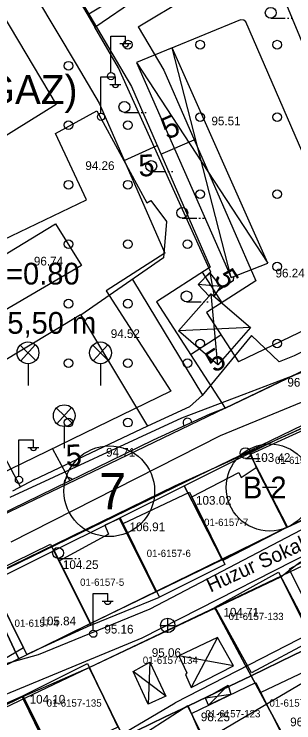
# Model space of a CAD drawing. Extents: x 412225 to 413380, y 4456471 to 4457189.
# Drawn here: x 412814.2 to 412852.8, y 4456722.3 to 4456820 of the extents above; entities that cross this region are included whole.
import ezdxf

# ---------------------------------------------------------------- set-up
doc = ezdxf.new("R2010")
doc.units = 0
for name, color, linetype in [('0_HALİHAZIR', 7, 'Continuous'), ('0_KADASTRO', 7, 'Continuous'), ('Level 20', 7, 'Continuous'), ('Level 27', 7, 'Continuous'), ('Level 28', 7, 'Continuous'), ('Level 30', 7, 'Continuous'), ('Level 32', 7, 'Continuous'), ('Level 33', 7, 'Continuous'), ('Level 54', 7, 'Continuous'), ('Level 57', 7, 'Continuous'), ('Level 58', 7, 'Continuous')]:
    doc.layers.add(name, color=color, linetype=linetype)

msp = doc.modelspace()

# ---------------------------------------------------------------- linework, layer by layer
at = {"layer": '0_HALİHAZIR'}
for p, q in [((412849.6, 4456819.404), (412851.6, 4456819.404)), ((412851.9, 4456819.404), (412852.1, 4456819.404)), ((412852.4, 4456819.404), (412852.6, 4456819.404)), ((412827.57, 4456811.951), (412827.57, 4456816.951)), ((412827.57, 4456816.951), (412829.57, 4456816.951)), ((412829.57, 4456815.951), (412829.57, 4456816.951)), ((412828.81, 4456815.911), (412830.31, 4456815.911)), ((412844.141, 4456783.666), (412835.997, 4456815.327)), ((412831.095, 4456813.319), (412849.199, 4456785.656)), ((412826.184, 4456806.331), (412826.184, 4456811.331)), ((412826.184, 4456811.331), (412828.184, 4456811.331)), ((412828.184, 4456810.331), (412828.184, 4456811.331)), ((412827.424, 4456810.291), (412828.924, 4456810.291)), ((412829.423, 4456806.431), (412831.423, 4456806.431)), ((412831.723, 4456806.431), (412831.923, 4456806.431)), ((412832.223, 4456806.431), (412832.423, 4456806.431)), ((412833.121, 4456798.278), (412835.121, 4456798.278)), ((412835.421, 4456798.278), (412835.621, 4456798.278)), ((412835.921, 4456798.278), (412836.121, 4456798.278)), ((412837.408, 4456791.825), (412839.408, 4456791.825)), ((412839.708, 4456791.825), (412839.908, 4456791.825)), ((412840.208, 4456791.825), (412840.408, 4456791.825)), ((412841.213, 4456784.36), (412841.787, 4456781.056)), ((412842.741, 4456782.427), (412839.592, 4456782.717)), ((412842.291, 4456771.609), (412841.372, 4456781.412)), ((412837.987, 4456780.306), (412839.987, 4456780.306)), ((412840.287, 4456780.306), (412840.487, 4456780.306)), ((412840.787, 4456780.306), (412840.987, 4456780.306)), ((412846.798, 4456776.759), (412836.867, 4456776.29)), ((412817.202, 4456772.238), (412815.042, 4456774.318)), ((412815.112, 4456772.168), (412817.132, 4456774.388)), ((412827.202, 4456772.238), (412825.042, 4456774.318)), ((412825.112, 4456772.168), (412827.132, 4456774.388)), ((412816.122, 4456771.778), (412816.122, 4456768.778)), ((412826.122, 4456771.778), (412826.122, 4456768.778)), ((412822.202, 4456763.578), (412820.042, 4456765.658)), ((412820.112, 4456763.508), (412822.132, 4456765.728)), ((412821.122, 4456763.118), (412821.122, 4456760.118)), ((412814.87, 4456756.279), (412814.87, 4456761.28)), ((412814.87, 4456761.28), (412816.87, 4456761.28)), ((412816.87, 4456760.28), (412816.87, 4456761.28)), ((412816.11, 4456760.24), (412817.61, 4456760.24)), ((412846.118, 4456758.702), (412848.118, 4456758.702)), ((412848.418, 4456758.702), (412848.618, 4456758.702)), ((412848.918, 4456758.702), (412849.118, 4456758.702)), ((412820.267, 4456744.942), (412822.267, 4456744.942)), ((412822.567, 4456744.942), (412822.767, 4456744.942)), ((412823.067, 4456744.942), (412823.267, 4456744.942)), ((412825.116, 4456735.085), (412825.116, 4456740.085)), ((412825.116, 4456740.085), (412827.116, 4456740.085)), ((412827.116, 4456739.085), (412827.116, 4456740.085)), ((412826.356, 4456739.045), (412827.856, 4456739.045)), ((412835.412, 4456734.697), (412835.412, 4456736.697)), ((412834.392, 4456735.687), (412836.392, 4456735.687)), ((412842.238, 4456734.043), (412838.625, 4456727.134)), ((412844.463, 4456730.139), (412836.939, 4456731.514)), ((412832.925, 4456730.632), (412832.698, 4456724.831)), ((412835.143, 4456725.957), (412830.645, 4456729.357)), ((412843.747, 4456727.451), (412841.032, 4456724.71)), ((412844.097, 4456726.187), (412840.623, 4456725.693))]:
    msp.add_line(p, q, dxfattribs=at)
for points in [[(412817.146, 4456832.165), (412825.351, 4456818.191), (412843.151, 4456830.363), (412853.472, 4456837.258), (412876.961, 4456852.148), (412893.991, 4456863.101), (412901.704, 4456867.514), (412901.901, 4456867.597), (412902.035, 4456867.642), (412909.47, 4456848.83), (412918.588, 4456826.092), (412921.055, 4456819.786)], [(412812.653, 4456819.855), (412819.995, 4456807.504), (412812.456, 4456802.811)], [(412921.055, 4456819.786), (412925.497, 4456808.287), (412926.616, 4456804.859), (412926.642, 4456804.342), (412926.422, 4456803.956), (412899.855, 4456791.413), (412874.645, 4456779.784), (412869.081, 4456777.316), (412868.447, 4456777.363), (412867.7, 4456777.809), (412866.926, 4456778.945), (412866.502, 4456779.165), (412864.754, 4456778.753), (412852.814, 4456772.88), (412850.772, 4456772.015)], [(412864.895, 4456789.764), (412864.043, 4456789.333), (412864.332, 4456788.58), (412860.248, 4456786.509), (412846.163, 4456818.914), (412845.899, 4456819.118), (412845.447, 4456819.198), (412835.582, 4456815.157)], [(412840.735, 4456783.876), (412841.34, 4456784.419), (412828.609, 4456812.577), (412825.351, 4456818.191)], [(412812.701, 4456788.855), (412824.202, 4456794.355), (412819.911, 4456803.503), (412825.595, 4456806.646), (412832.507, 4456793.968), (412833.074, 4456794.3), (412835.243, 4456791.385), (412834.792, 4456786.394), (412823.41, 4456778.451)], [(412928.98, 4456806.028), (412928.635, 4456805.17), (412928.042, 4456804.404), (412926.524, 4456803.171), (412888.539, 4456785.418), (412864.248, 4456774.539), (412845.871, 4456767.537), (412837.279, 4456764.258), (412813.615, 4456753.329)], [(412812.267, 4456786.408), (412819.914, 4456791.084), (412823.483, 4456785.317), (412812.76, 4456779.013), (412812.192, 4456779.904)], [(412830.515, 4456783.409), (412840.208, 4456767.462), (412838.392, 4456765.828), (412832.604, 4456763.158), (412816.899, 4456755.737)], [(412844.461, 4456783.792), (412844.422, 4456783.194), (412842.314, 4456781.814)], [(412812.098, 4456771.81), (412823.346, 4456778.558), (412832.604, 4456763.158)], [(412813.815, 4456747.237), (412842.697, 4456761.876), (412883.685, 4456778.732), (412884.58, 4456779.019), (412885.164, 4456779.157), (412885.957, 4456779.012), (412891.228, 4456767.433), (412891.069, 4456766.862), (412858.687, 4456751.399), (412832.913, 4456737.943), (412817.529, 4456731.638), (412813.069, 4456730.411)], [(412846.956, 4456775.688), (412840.143, 4456767.382)], [(412846.956, 4456775.688), (412850.78, 4456772.019)], [(412811.763, 4456742.842), (412839.57, 4456756.344), (412855.494, 4456764.035)], [(412816.025, 4456699.683), (412835.485, 4456709.295), (412860.277, 4456722.092), (412890.448, 4456737.159), (412902.212, 4456743.322), (412902.198, 4456743.87), (412894.314, 4456761.759), (412893.593, 4456762.996), (412893.507, 4456763.111), (412860.542, 4456748.553), (412831.808, 4456733.953), (412813.075, 4456726.17)], [(412815.082, 4456754.8), (412811.969, 4456760.649)], [(412817.022, 4456755.801), (412813.972, 4456754.228)], [(412811.768, 4456743.291), (412819.216, 4456746.891), (412824.771, 4456735.713), (412815.954, 4456731.672), (412811.732, 4456740.161)], [(412811.732, 4456740.161), (412815.497, 4456732.591), (412811.619, 4456730.349)], [(412864.931, 4456734.335), (412848.251, 4456726.433)], [(412811.549, 4456724.312), (412815.41, 4456725.991), (412819.642, 4456717.578), (412811.425, 4456713.547)]]:
    msp.add_lwpolyline(points, dxfattribs=at)
for points in [[(412881.001, 4456811.91), (412886.308, 4456798.759), (412864.895, 4456789.764), (412850.366, 4456824.81), (412901.671, 4456846.903), (412916.432, 4456811.604), (412895.077, 4456802.557), (412889.575, 4456815.422), (412900.648, 4456819.975), (412897.446, 4456828.201), (412897.18, 4456828.365), (412866.61, 4456815.497), (412866.689, 4456814.815), (412869.94, 4456807.195), (412870.369, 4456807.268)], [(412835.997, 4456815.327), (412831.095, 4456813.319), (412844.141, 4456783.666), (412849.199, 4456785.656)], [(412842.741, 4456782.427), (412841.213, 4456784.36), (412839.592, 4456782.717), (412841.089, 4456781.09), (412841.372, 4456781.412), (412841.787, 4456781.056)], [(412846.798, 4456776.759), (412842.291, 4456771.609), (412836.867, 4456776.29), (412841.372, 4456781.412)], [(412846.846, 4456759.311), (412847.608, 4456757.486), (412851.836, 4456749.208), (412860.768, 4456753.374), (412855.753, 4456763.361)], [(412845.182, 4456756.778), (412845.512, 4456756.087), (412847.608, 4456757.486), (412851.836, 4456749.208), (412842.982, 4456744.64), (412838.71, 4456753.414)], [(412838.396, 4456754.06), (412843.25, 4456744.09), (412834.273, 4456739.612), (412829.226, 4456749.762)], [(412824.771, 4456735.713), (412834.273, 4456739.612), (412829.226, 4456749.762), (412828.877, 4456750.484), (412826.711, 4456749.533), (412827.227, 4456748.279), (412820.379, 4456744.551)], [(412852.152, 4456743.444), (412857.114, 4456733.487), (412864.558, 4456737.619), (412864.294, 4456738.44), (412860.133, 4456747.191), (412859.903, 4456747.656)], [(412850.677, 4456743.04), (412855.57, 4456733.753), (412846.951, 4456729.163), (412841.916, 4456738.223)], [(412836.939, 4456731.514), (412838.023, 4456729.167), (412837.828, 4456728.922), (412838.625, 4456727.134), (412844.463, 4456730.139), (412842.238, 4456734.043)], [(412815.41, 4456725.991), (412824.336, 4456730.445), (412828.508, 4456721.696), (412819.694, 4456717.474)], [(412830.645, 4456729.357), (412832.925, 4456730.632), (412835.143, 4456725.957), (412832.698, 4456724.831)], [(412838.663, 4456723.568), (412847.549, 4456727.851), (412851.572, 4456719.726), (412842.627, 4456714.626), (412842.316, 4456715.307)], [(412840.623, 4456725.693), (412843.747, 4456727.451), (412844.097, 4456726.187), (412841.032, 4456724.71)], [(412838.188, 4456724.641), (412842.316, 4456715.307), (412833.98, 4456710.678), (412829.754, 4456719.226)]]:
    msp.add_lwpolyline(points, close=True, dxfattribs=at)
for centre, radius in [((412849.6, 4456820.154), 0.75), ((412827.581, 4456811.427), 0.5), ((412829.423, 4456807.181), 0.75), ((412826.195, 4456805.806), 0.5), ((412833.121, 4456799.028), 0.75), ((412837.408, 4456792.575), 0.75), ((412837.987, 4456781.056), 0.75), ((412816.12, 4456773.277), 1.5), ((412826.12, 4456773.277), 1.5), ((412821.12, 4456764.617), 1.5), ((412846.118, 4456759.452), 0.75), ((412814.88, 4456755.755), 0.5), ((412820.267, 4456745.692), 0.75), ((412835.396, 4456735.705), 1), ((412825.126, 4456734.561), 0.5)]:
    msp.add_circle(centre, radius, dxfattribs=at)
for centre in [(412829.571, 4456815.955), (412828.184, 4456810.334), (412816.87, 4456760.283), (412827.116, 4456739.089)]:
    msp.add_arc(centre, 0.474, 184.83843, 355.14641, dxfattribs=at)
at = {"layer": '0_KADASTRO'}
for points in [[(412824.495, 4456819.969), (412830.38, 4456809.98), (412841.27, 4456785.11), (412833.83, 4456780.32), (412843.329, 4456765.632), (412867.804, 4456777.366), (412875.733, 4456781.167), (412926.602, 4456805.185), (412927.173, 4456805.454), (412915.936, 4456832.529), (412903.593, 4456862.269), (412896.782, 4456864.509), (412851.795, 4456836.395), (412850.024, 4456835.288)], [(412755.666, 4456791.916), (412758.704, 4456793.802), (412763.366, 4456796.695), (412779.346, 4456806.615), (412770.674, 4456821.667), (412809.359, 4456845.662), (412830.38, 4456809.98), (412841.27, 4456785.11), (412833.83, 4456780.32), (412843.329, 4456765.632), (412826.13, 4456757.387), (412779.305, 4456734.935), (412767.727, 4456757.27), (412764.596, 4456763.202), (412760.374, 4456771.201), (412760.205, 4456773.916), (412759.908, 4456776.621), (412759.484, 4456779.309), (412758.935, 4456781.974), (412758.262, 4456784.61), (412757.466, 4456787.212), (412756.548, 4456789.773)], [(412846.673, 4456759.452), (412850.426, 4456761.324), (412855.615, 4456763.682), (412856.679, 4456761.632), (412860.858, 4456753.578), (412851.899, 4456749.229), (412848.006, 4456756.845)], [(412837.674, 4456754.966), (412846.673, 4456759.452), (412848.006, 4456756.845), (412851.899, 4456749.229), (412842.902, 4456744.748), (412839.001, 4456752.373), (412838.775, 4456752.814)], [(412828.7, 4456750.491), (412837.674, 4456754.966), (412838.775, 4456752.814), (412839.001, 4456752.373), (412842.902, 4456744.748), (412833.79, 4456740.344), (412829.714, 4456748.471)], [(412819.735, 4456746.021), (412827.403, 4456749.844), (412828.7, 4456750.491), (412829.714, 4456748.471), (412833.79, 4456740.344), (412824.754, 4456735.95), (412824.598, 4456736.263), (412820.683, 4456744.118), (412820.014, 4456745.461)], [(412850.978, 4456742.402), (412852.074, 4456743.228), (412853.576, 4456744.361), (412859.809, 4456747.199), (412860.089, 4456746.641), (412864.206, 4456738.44), (412864.662, 4456737.533), (412864.746, 4456737.372), (412855.714, 4456733.022), (412854.788, 4456734.857), (412853.483, 4456737.441)], [(412810.043, 4456741.188), (412810.774, 4456741.553), (412819.735, 4456746.021), (412820.014, 4456745.461), (412820.683, 4456744.118), (412824.598, 4456736.263), (412824.754, 4456735.95), (412814.839, 4456731.095), (412814.217, 4456732.405), (412810.519, 4456740.186)], [(412841.883, 4456738.095), (412850.978, 4456742.402), (412853.483, 4456737.441), (412854.788, 4456734.857), (412855.714, 4456733.022), (412852.747, 4456731.593), (412846.893, 4456728.773), (412846.098, 4456730.251), (412842.008, 4456737.863)], [(412800.342, 4456736.351), (412810.043, 4456741.188), (412810.519, 4456740.186), (412814.217, 4456732.405), (412814.839, 4456731.095), (412804.924, 4456726.241)], [(412824.571, 4456729.896), (412841.883, 4456738.095), (412842.008, 4456737.863), (412846.098, 4456730.251), (412846.893, 4456728.773), (412840.926, 4456725.899), (412838.173, 4456724.573), (412834.972, 4456723.032), (412829.278, 4456720.289), (412828.625, 4456721.622)], [(412846.893, 4456728.773), (412852.747, 4456731.593), (412855.714, 4456733.022), (412860.243, 4456724.055), (412851.736, 4456719.768), (412851.687, 4456719.86), (412847.536, 4456727.578)], [(412815.331, 4456725.855), (412824.571, 4456729.896), (412828.625, 4456721.622), (412829.278, 4456720.289), (412821.29, 4456716.296), (412820.232, 4456715.767), (412819.51, 4456717.254), (412815.463, 4456725.583)], [(412838.173, 4456724.573), (412840.926, 4456725.899), (412846.893, 4456728.773), (412847.536, 4456727.578), (412851.687, 4456719.86), (412851.736, 4456719.768), (412842.722, 4456715.224), (412842.675, 4456715.32), (412838.877, 4456723.125)], [(412806.403, 4456721.47), (412815.331, 4456725.855), (412815.463, 4456725.583), (412819.51, 4456717.254), (412820.232, 4456715.767), (412816.423, 4456714.002), (412811.206, 4456711.584), (412810.582, 4456712.869)], [(412829.278, 4456720.289), (412834.972, 4456723.032), (412838.173, 4456724.573), (412838.877, 4456723.125), (412842.675, 4456715.32), (412842.722, 4456715.224), (412834.005, 4456710.64), (412833.943, 4456710.767), (412829.896, 4456719.028)]]:
    msp.add_lwpolyline(points, close=True, dxfattribs=at)
at = {"layer": 'Level 20'}
for p, q in [((412810.521, 4456833.744), (412822.743, 4456813.087)), ((412831.319, 4456818.232), (412852.632, 4456831.022)), ((412829.374, 4456799.805), (412833.938, 4456801.847)), ((412834.464, 4456800.648), (412839.044, 4456802.654)), ((412840.161, 4456784.396), (412842.868, 4456780.192)), ((412838.534, 4456773.046), (412842.732, 4456775.762)), ((412835.841, 4456768.002), (412802.007, 4456751.534)), ((412819.511, 4456760.054), (412821.87, 4456755.641))]:
    msp.add_line(p, q, dxfattribs=at)
for points in [[(412831.319, 4456818.232), (412834.838, 4456812.255), (412847.56, 4456783.213), (412840.749, 4456778.828), (412845.137, 4456772.044)], [(412822.743, 4456813.087), (412825.918, 4456807.695), (412834.98, 4456787.007), (412826.911, 4456781.812), (412835.841, 4456768.002)], [(412920.728, 4456807.941), (412873.585, 4456785.682), (412845.137, 4456772.044)]]:
    msp.add_lwpolyline(points, dxfattribs=at)
at = {"layer": 'Level 27'}
for p, q in [((412890.406, 4456768.091), (412851.899, 4456749.229)), ((412824.571, 4456729.896), (412868.95, 4456751.04)), ((412851.899, 4456749.229), (412795.046, 4456721.405)), ((412797.214, 4456716.94), (412824.571, 4456729.896))]:
    msp.add_line(p, q, dxfattribs=at)
msp.add_lwpolyline([(412927.173, 4456805.455), (412875.733, 4456781.167), (412843.329, 4456765.632)], dxfattribs=at)
at = {"layer": 'Level 28'}
for p, q in [((412836.396, 4456754.926), (412885.988, 4456777.526)), ((412833.385, 4456761.246), (412801.454, 4456745.704)), ((412803.704, 4456739.014), (412836.396, 4456754.926))]:
    msp.add_line(p, q, dxfattribs=at)
msp.add_lwpolyline([(412843.329, 4456765.632), (412841.196, 4456764.805), (412833.385, 4456761.246)], dxfattribs=at)
at = {"layer": 'Level 32'}
msp.add_line((412850.453, 4456754.713), (412848.453, 4456754.713), dxfattribs=at)
msp.add_circle((412849.453, 4456754.713), 6, dxfattribs=at)
at = {"layer": 'Level 33'}
for centre in [(412829.879, 4456815.758), (412839.879, 4456815.758), (412850.479, 4456815.758), (412821.708, 4456812.855), (412839.879, 4456805.758), (412850.479, 4456805.758), (412821.708, 4456804.655), (412829.908, 4456804.655), (412821.708, 4456796.455), (412829.908, 4456796.455), (412839.879, 4456795.158), (412850.479, 4456795.158), (412821.708, 4456788.255), (412829.908, 4456788.255), (412838.108, 4456788.255), (412850.479, 4456785.158), (412821.708, 4456780.055), (412829.908, 4456780.055), (412839.879, 4456774.558), (412850.479, 4456774.558), (412821.708, 4456771.855), (412829.908, 4456771.855), (412838.108, 4456771.855), (412821.708, 4456763.655), (412829.908, 4456763.655)]:
    msp.add_circle(centre, 0.6, dxfattribs=at)
for centre, start, end in [((412838.108, 4456763.655), 1.50919, 227.48258), ((412821.708, 4456755.455), 35.17008, 196.73787)]:
    msp.add_arc(centre, 0.6, start, end, dxfattribs=at)
at = {"layer": 'Level 54'}
msp.add_line((412875.278, 4456745.001), (412836.433, 4456725.042), dxfattribs=at)
for points in [[(412772.861, 4456680.089), (413040.614, 4456837.658)], [(412769.564, 4456685.691), (412836.433, 4456725.042)]]:
    msp.add_lwpolyline(points, dxfattribs=at)
at = {"layer": 'Level 57'}
msp.add_lwpolyline([(412824.494, 4456819.968), (412830.378, 4456809.975), (412841.27, 4456785.11), (412833.83, 4456780.32), (412843.329, 4456765.632)], dxfattribs=at)
at = {"layer": 'Level 58'}
msp.add_circle((412827.336, 4456754.199), 6.25, dxfattribs=at)

# ---------------------------------------------------------------- texts
at = {"layer": '0_HALİHAZIR'}
for s, p in [('95.51', (412841.429, 4456804.637)), ('94.26', (412824.034, 4456798.486)), ('96.74', (412816.935, 4456785.317)), ('96.24', (412850.265, 4456783.672)), ('94.52', (412827.54, 4456775.32)), ('96.05', (412851.902, 4456768.614)), ('94.71', (412826.895, 4456758.964)), ('103.42', (412847.403, 4456758.241)), ('103.02', (412839.301, 4456752.344)), ('106.91', (412830.126, 4456748.692)), ('104.25', (412820.935, 4456743.481)), ('104.71', (412843.081, 4456736.918)), ('105.84', (412817.837, 4456735.713)), ('95.16', (412826.658, 4456734.584)), ('95.06', (412833.197, 4456731.355)), ('104.10', (412816.349, 4456724.921)), ('98.25', (412839.964, 4456722.498)), ('96.20', (412852.286, 4456721.8))]:
    msp.add_text(s, height=1.2, dxfattribs=at).set_placement(p)
msp.add_text('Huzur Sokak', height=2, rotation=24.48301, dxfattribs=at).set_placement((412841.287, 4456740.211))
at = {"layer": '0_KADASTRO'}
for s, p in [('01-6157-8', (412850.194, 4456757.968)), ('01-6157-8', (412850.194, 4456757.968)), ('01-6157-7', (412840.408, 4456749.412)), ('01-6157-7', (412840.408, 4456749.412)), ('01-6157-6', (412832.494, 4456745.134)), ('01-6157-6', (412832.494, 4456745.134)), ('01-6157-5', (412823.304, 4456741.162)), ('01-6157-5', (412823.304, 4456741.162)), ('01-6157-133', (412843.793, 4456736.439)), ('01-6157-133', (412843.793, 4456736.439)), ('01-6157-4', (412814.267, 4456735.509)), ('01-6157-4', (412814.267, 4456735.509)), ('01-6157-134', (412831.959, 4456730.411)), ('01-6157-134', (412831.959, 4456730.411)), ('01-6157-135', (412818.697, 4456724.506)), ('01-6157-135', (412818.697, 4456724.506)), ('01-6157-124', (412849.428, 4456724.506)), ('01-6157-124', (412849.428, 4456724.506)), ('01-6157-123', (412840.594, 4456723.03)), ('01-6157-123', (412840.594, 4456723.03))]:
    msp.add_text(s, height=1, dxfattribs=at).set_placement(p)
at = {"layer": 'Level 20'}
for rotation, p in [(23.653, (412835.314, 4456802.619)), (1.88242, (412831.395, 4456797.583)), (302.77791, (412841.669, 4456783.642)), (32.90185, (412841.845, 4456770.437)), (1.88242, (412821.372, 4456757.61))]:
    msp.add_text('5', height=3, rotation=rotation, dxfattribs=at).set_placement(p)
at = {"layer": 'Level 30'}
for s, p in [('EMSAL =0.80', (412798.377, 4456782.695)), ('Yençok=15,50 m', (412795.313, 4456775.908))]:
    msp.add_text(s, height=3, dxfattribs=at).set_placement(p)
at = {"layer": 'Level 32'}
msp.add_text('B 2', height=3, dxfattribs=at).set_placement((412845.769, 4456753.213))
at = {"layer": 'Level 33'}
msp.add_text('(BURSAGAZ)', height=4, dxfattribs=at).set_placement((412789.961, 4456807.564))
at = {"layer": 'Level 58'}
msp.add_text('7', height=5, dxfattribs=at).set_placement((412825.918, 4456751.7))

doc.saveas('drawing.dxf')
